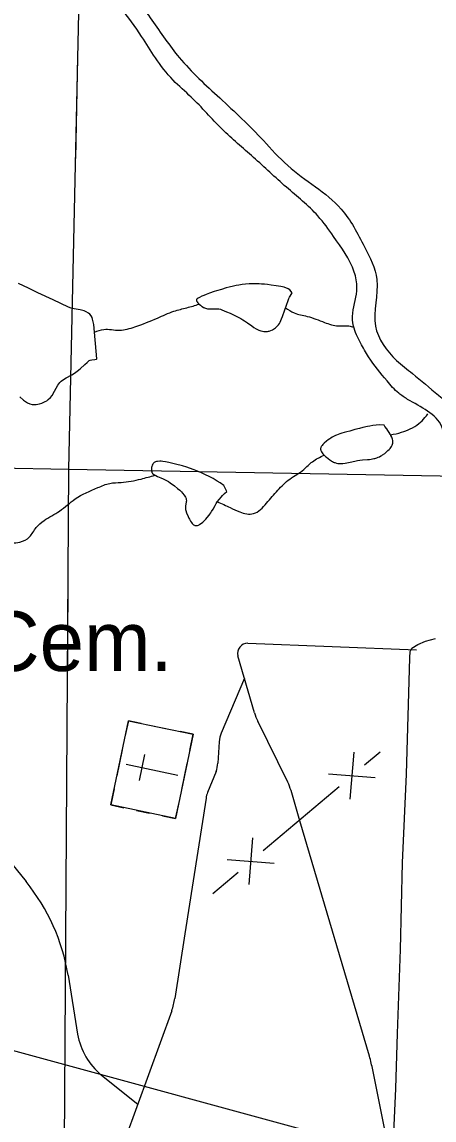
# Model space of a CAD drawing. Extents: x 1219626 to 1426462, y 456797 to 752399.
# Drawn here: x 1359032 to 1362138, y 668391 to 676679 of the extents above; entities that cross this region are included whole.
import ezdxf

# ---------------------------------------------------------------- set-up
doc = ezdxf.new("R2010")
doc.units = 0
for name, color, linetype in [('Culture', 7, 'Continuous'), ('Culture Text', 7, 'Continuous'), ('Lakes and Ponds', 7, 'Continuous'), ('Local Roads Improved', 7, 'Continuous'), ('Local Roads Unimproved', 7, 'Continuous'), ('Masks', 7, 'Continuous'), ('Narrow River Creek and Branch and Slough', 7, 'Continuous'), ('Section Lines', 7, 'Continuous'), ('Uninventoried Roads and Features', 7, 'Continuous')]:
    doc.layers.add(name, color=color, linetype=linetype)

msp = doc.modelspace()

# ---------------------------------------------------------------- linework, layer by layer
at = {"layer": 'Culture'}
for p, q in [((1359833.5, 671404.8), (1359807.8, 671282.4)), ((1359931.3, 671384.3), (1359833.5, 671404.8)), ((1360029.2, 671363.8), (1360127.1, 671343.3)), ((1360322.9, 671302.4), (1360225, 671322.9)), ((1360297.2, 671180), (1360322.9, 671302.4)), ((1359787.4, 671184.6), (1359746.4, 670988.8)), ((1359815.8, 671076.4), (1360207.3, 670994.5)), ((1359917.7, 670953), (1359958.7, 671148.7)), ((1360235.8, 670886.4), (1360276.8, 671082.1)), ((1359725.9, 670890.9), (1359700.3, 670768.6)), ((1359700.3, 670768.6), (1359798.2, 670748.1)), ((1360189.7, 670666.2), (1360215.3, 670788.5)), ((1359896.1, 670727.6), (1359993.9, 670707.1)), ((1360091.8, 670686.6), (1360189.7, 670666.2))]:
    msp.add_line(p, q, dxfattribs=at)
msp.add_lwpolyline([(1359700.3, 670768.6), (1359833.5, 671404.8), (1360322.9, 671302.4), (1360189.7, 670666.2)], close=True, dxfattribs=at)
at = {"layer": 'Lakes and Ponds'}
msp.add_line((1359595, 674137.1), (1359572.3, 674394.7), dxfattribs=at)
for points in [[(1359572.3, 674394.7), (1359563.9, 674436.7), (1359560.7, 674446.8), (1359553.5, 674461.1), (1359542.6, 674473.9), (1359533.7, 674481.2), (1359516.2, 674491.9), (1359500, 674498.7), (1359470.6, 674506.4), (1359425.6, 674514.4), (1359403.5, 674519.6), (1359382.2, 674527.3), (1359266.3, 674580.5), (1359150.6, 674634.3), (1359079.8, 674670.2), (1359044, 674688.3), (1359006, 674705.6)], [(1361068.8, 674633.6), (1361050.3, 674657.4), (1361037.5, 674664.5), (1361007.5, 674677), (1360983.4, 674681.8), (1360947, 674687.9), (1360910.4, 674693), (1360883.1, 674696.3), (1360859.1, 674698.6), (1360838, 674700.3), (1360819.5, 674701.4), (1360787.2, 674702.3), (1360762.9, 674702.2), (1360744.8, 674701.7), (1360717.6, 674699.9), (1360690.6, 674697), (1360666.2, 674693.3), (1360645.1, 674689.3), (1360626.6, 674685.4), (1360594.5, 674677.4), (1360570.6, 674670.9), (1360534.6, 674660.4), (1360498.6, 674649.5), (1360479.2, 674643.5), (1360445.1, 674631.8), (1360420, 674622.3), (1360401.7, 674614.7), (1360388.4, 674608.8), (1360369.5, 674599.6), (1360360.6, 674594.9), (1360352, 674590.1), (1360350.1, 674588.8), (1360348.6, 674587.3), (1360346.8, 674584.1), (1360346.3, 674580.7), (1360346.7, 674577.1), (1360347.8, 674573.5), (1360349.4, 674570), (1360351.4, 674566.5), (1360356.2, 674559.9), (1360361.4, 674554), (1360366.6, 674548.8), (1360376.5, 674540.1), (1360384.5, 674534.1), (1360390.4, 674530), (1360399.2, 674524.7), (1360403.5, 674522.6), (1360407.5, 674520.8), (1360415.5, 674517.9), (1360423.2, 674515.9), (1360430.4, 674514.5), (1360444.1, 674513.2), (1360456.2, 674512.9), (1360498.2, 674513.9), (1360508.5, 674513.4), (1360516.1, 674512.6), (1360527.3, 674510.5), (1360532.8, 674508.9), (1360538.2, 674506.9), (1360574.3, 674491.6), (1360601.3, 674479.6), (1360621.4, 674470.2), (1360651.3, 674455.3), (1360680.7, 674439.6), (1360695.8, 674430.7), (1360708.7, 674422.4), (1360730.7, 674407.3), (1360763.5, 674384.2), (1360780.3, 674373), (1360797.6, 674362.4), (1360807.4, 674357), (1360816.5, 674352.8), (1360824.6, 674349.6), (1360831.9, 674347.1), (1360844.8, 674343.7), (1360854.5, 674342), (1360861.8, 674341.3), (1360872.4, 674341.3), (1360882.7, 674342.5), (1360889.7, 674344.1), (1360896.3, 674346), (1360908.6, 674350.6), (1360919.3, 674355.7), (1360928.4, 674360.9), (1360936.2, 674366), (1360942.7, 674370.8), (1360953.3, 674380.2), (1360960.6, 674387.8), (1360965.6, 674393.9), (1360972.3, 674403.6), (1360977.8, 674413.8), (1360987.8, 674437), (1360994.6, 674454.4), (1361013.4, 674506.9), (1361025.2, 674541.6), (1361037.2, 674576.2), (1361043.2, 674591.3), (1361048.5, 674602.1), (1361053, 674610.1), (1361060.4, 674621.9), (1361068.8, 674633.6)], [(1359016.5, 673849.7), (1359043.9, 673825.2), (1359073.3, 673804.6), (1359090.9, 673796.5), (1359107.8, 673792.5), (1359123.6, 673791.2), (1359137.7, 673791.7), (1359162.8, 673795.8), (1359181.2, 673801.3), (1359207.2, 673813.1), (1359219, 673820.3), (1359229.8, 673828.3), (1359245.9, 673844.4), (1359258, 673860.4), (1359276.2, 673891), (1359302.5, 673937.3), (1359318, 673957.8), (1359326.9, 673966.9), (1359336.7, 673974.9), (1359363.7, 673992.3), (1359406.5, 674016.4), (1359427.5, 674028.8), (1359447.6, 674042.2), (1359471.2, 674061.6), (1359505, 674093.8), (1359521.8, 674109.5), (1359539.1, 674123.9), (1359545.4, 674127.2), (1359559.3, 674129.6), (1359581.1, 674130.7), (1359589.7, 674132.6), (1359592.8, 674134.5), (1359595, 674137.1)], [(1361730.3, 673638.6), (1361701.5, 673635.4), (1361676.4, 673631.8), (1361654.6, 673628.1), (1361635.5, 673624.4), (1361602.2, 673617.2), (1361577.3, 673611.2), (1361540, 673601.5), (1361502.6, 673591.1), (1361479.4, 673584.7), (1361459.6, 673579.2), (1361442.5, 673574.3), (1361427.8, 673569.6), (1361415, 673565.1), (1361403.8, 673560.8), (1361394.1, 673556.6), (1361385.6, 673552.7), (1361370.8, 673544.9), (1361359.7, 673538.3), (1361351.4, 673532.9), (1361338.9, 673524), (1361326.4, 673513.9), (1361310.8, 673500.2), (1361305.4, 673495), (1361300.9, 673490.4), (1361293.9, 673482.4), (1361289.6, 673476.4), (1361287, 673471.9), (1361285.4, 673468.5), (1361283.6, 673463.4), (1361282.8, 673458.4), (1361282.8, 673453), (1361283.6, 673448), (1361284.9, 673443.2), (1361286.7, 673438.8), (1361288.8, 673434.6), (1361293.7, 673426.8), (1361298.9, 673420), (1361304.2, 673414), (1361309.2, 673408.8), (1361318.9, 673399.8), (1361326.8, 673393.1), (1361339.2, 673383.1), (1361352.1, 673373.3), (1361359.1, 673368.3), (1361365.9, 673364.1), (1361372.5, 673360.4), (1361378.9, 673357.4), (1361385.1, 673354.8), (1361391.1, 673352.6), (1361402.8, 673349.3), (1361413.8, 673347.2), (1361424, 673346.1), (1361433.7, 673345.7), (1361442.7, 673345.8), (1361451.2, 673346.3), (1361467.1, 673348.2), (1361481.1, 673350.6), (1361505.4, 673355.9), (1361541.8, 673364.6), (1361559.8, 673368.4), (1361577.8, 673371.3), (1361599.6, 673373.5), (1361637.5, 673376.2), (1361651.7, 673377.5), (1361664.1, 673379), (1361674.9, 673380.7), (1361684.3, 673382.6), (1361692.6, 673384.6), (1361707, 673389), (1361717.8, 673393.1), (1361725.9, 673396.8), (1361738, 673403.2), (1361744.1, 673406.9), (1361750.1, 673410.9), (1361766.1, 673422.5), (1361779.6, 673433.3), (1361790.7, 673443.2), (1361799.6, 673452.2), (1361806.7, 673460.3), (1361812.3, 673467.5), (1361816.6, 673473.8), (1361819.9, 673479.5), (1361822.4, 673484.4), (1361825.7, 673493.2), (1361827.4, 673499.8), (1361828.1, 673504.8), (1361828.3, 673512.3), (1361827.4, 673519.8), (1361824.9, 673529.2), (1361822, 673537.4), (1361818.9, 673544.7), (1361812.6, 673557.4), (1361807.3, 673566.9), (1361798.6, 673581.1), (1361789.7, 673595.1), (1361781.3, 673608), (1361768.3, 673626.6), (1361761.4, 673635.6), (1361730.3, 673638.6)], [(1360575.3, 673135.4), (1360553, 673181.3), (1360525.2, 673199.8), (1360504.1, 673213.1), (1360471.8, 673232.2), (1360438.7, 673250.3), (1360421.1, 673259.3), (1360390, 673273.9), (1360366.5, 673284.1), (1360330.6, 673298.4), (1360294.1, 673311.7), (1360274.8, 673318.1), (1360240.7, 673328.1), (1360189.2, 673341.1), (1360137.7, 673353.2), (1360113.3, 673358.5), (1360094.6, 673361.3), (1360080.5, 673362.5), (1360069.9, 673362.7), (1360054.2, 673361.8), (1360046.4, 673360.7), (1360038.7, 673359.2), (1360033.2, 673357.2), (1360028.5, 673354.2), (1360024.5, 673350.5), (1360021.1, 673346.4), (1360018.2, 673342), (1360013.7, 673332.8), (1360010.8, 673323.8), (1360008.9, 673315.7), (1360008, 673308.5), (1360007.6, 673302.2), (1360008.1, 673291.7), (1360009.5, 673284.4), (1360011, 673279.4), (1360014.4, 673273), (1360016.5, 673270.3), (1360018.9, 673268.1), (1360025.6, 673263.2), (1360039.4, 673254.9), (1360052.6, 673248.3), (1360077.2, 673237.6), (1360096.2, 673229.6), (1360110.4, 673223.4), (1360120.8, 673218.4), (1360135.7, 673210.1), (1360149.6, 673200.8), (1360181, 673176.9), (1360204.2, 673158.3), (1360221, 673143.6), (1360232.9, 673131.8), (1360241.5, 673122.5), (1360253.5, 673107.8), (1360264.4, 673091.9), (1360267.4, 673086.2), (1360269.2, 673080.7), (1360270.3, 673075.4), (1360270.8, 673065.3), (1360270, 673056.1), (1360264.3, 673023.2), (1360263.4, 673014.9), (1360263.2, 673008.8), (1360264, 672999.7), (1360266.4, 672990.9), (1360272.5, 672974.7), (1360284.4, 672945.4), (1360289.2, 672934.7), (1360293.7, 672925.6), (1360302.1, 672910.8), (1360308.8, 672900.8), (1360314.2, 672894.2), (1360318.3, 672889.8), (1360324.9, 672884.2), (1360331.8, 672880), (1360335.1, 672878.6), (1360342, 672877.2), (1360348.8, 672877.4), (1360355.3, 672878.7), (1360361.7, 672881), (1360367.8, 672884), (1360373.5, 672887.3), (1360384.5, 672895.1), (1360394.2, 672903.2), (1360402.6, 672911.1), (1360417, 672926.2), (1360427.3, 672938.1), (1360441.8, 672956.1), (1360448.4, 672964.8), (1360454.5, 672973.1), (1360461.5, 672983.3), (1360472.3, 673001.8), (1360487.2, 673029.6), (1360495.1, 673043.2), (1360504, 673056.2), (1360520.3, 673077.2), (1360532.9, 673092.4), (1360542.7, 673103.6), (1360558.4, 673119.8), (1360575.3, 673135.4)]]:
    msp.add_lwpolyline(points, dxfattribs=at)
for points in [[(1363407.5, 672041.4), (1363283.6, 672082.7), (1363211.3, 672134.4), (1363180.3, 672237.7), (1363221.6, 672404), (1363201, 672532.3), (1363108, 672671.8), (1362855.2, 672874.6), (1362775, 672954.9), (1362694.7, 673051.3), (1362651.5, 673117.1), (1362424.3, 673256.6), (1362315.9, 673334.1), (1362222.9, 673514.9), (1362197.1, 673623.4), (1361938.9, 673830.1), (1361871.8, 673876.6), (1361784, 673969.6), (1361644.6, 674150.4), (1361583.3, 674256.3), (1361531, 674382.9), (1361525.8, 674481.1), (1361556.8, 674672.2), (1361536.1, 674791.1), (1361381.2, 675059.7), (1361262.4, 675214.7), (1361024.9, 675431.7), (1360777, 675656.7), (1360540.1, 675870.2), (1360307.4, 676111.1), (1360171, 676239.5), (1360037.1, 676408.2), (1359933.8, 676568.4), (1359773.7, 676785.4), (1359696.2, 676868), (1359469, 677100.5), (1359345.1, 677198.7), (1359183.9, 677259.2), (1359087.6, 677291.3), (1358880.3, 677307.2), (1358792.6, 677333), (1358679, 677389.9), (1358493.1, 677544.9), (1358429.6, 677668.7), (1358410.4, 677798), (1358379.4, 677860), (1358353.6, 677922), (1358333.3, 678127), (1358374.3, 678263), (1358415.6, 678521.4), (1358461.7, 678584.6), (1358653.1, 678801.7), (1358658.3, 678858.5), (1358534.4, 678998), (1358446.6, 679184), (1358405.3, 679339), (1358437.6, 679564.2), (1358550, 679732.8), (1358638.3, 679829.1), (1358782.7, 679885.4), (1358903.1, 679901.4), (1359071.4, 679886.7), (1359200, 679869.3), (1359314.1, 679855.7), (1359407.1, 680010.7), (1359381.2, 680186.4), (1359293.5, 680279.4), (1359133.4, 680439.5), (1359076.6, 680527.4), (1359045.6, 680625.5), (1359035.3, 680718.5), (1359066.2, 680832.2), (1359055.5, 680977.3), (1359092.1, 681072.1), (1359148.9, 681180.6), (1359143.7, 681320.1), (1359164.4, 681407.9), (1359226.3, 681534.7), (1359236.7, 681586.3), (1359319.3, 681810.9), (1359396.7, 681911.8), (1359489.7, 682115.8), (1359484.5, 682281.1), (1359500, 682446.4), (1359520.7, 682717.8), (1359541.3, 682805.7), (1359515.5, 683188), (1359463.9, 683247.6), (1359381.2, 683410.2), (1359350.3, 683511.1), (1359278, 683663.3)], [(1359190.2, 680632.9), (1359221.2, 680579), (1359413.4, 680412.9), (1359501.7, 680292.5), (1359557.9, 680164), (1359582, 680011.5), (1359517.8, 679834.8), (1359391.6, 679721.4), (1359329.6, 679716.2), (1359185, 679747.2), (1358988.8, 679762.7), (1358811.6, 679722.4), (1358653.1, 679612.9), (1358596.3, 679525), (1358539.5, 679370), (1358580.8, 679199.5), (1358632.5, 679070.4), (1358684.1, 679003.2), (1358803.6, 678893), (1358795.5, 678748.5), (1358691.2, 678604), (1358591.2, 678522.7), (1358560.2, 678418), (1358544.7, 678304.4), (1358539.5, 678242.4), (1358493.1, 678066.7), (1358522.7, 677977.7), (1358586.9, 677857.3), (1358594.9, 677752.9), (1358627, 677648.5), (1358725.4, 677529.4), (1358811.6, 677487.9), (1358932, 677455.8), (1359068.4, 677455.8), (1359252.1, 677400.2), (1359407.1, 677312.4), (1359551.6, 677193.5), (1359782.6, 676974.1), (1360011.2, 676692.4), (1360217.5, 676409.9), (1360522.5, 676104.8), (1360851.5, 675783.6), (1361035.2, 675594.7), (1361438, 675266.4), (1361613.6, 674982.2), (1361706.5, 674734.2), (1361696.2, 674382.9), (1361856.3, 674124.6), (1361974.9, 674025.2), (1362171.3, 673861.1), (1362393.3, 673592.4), (1362450.1, 673421.9), (1362697.1, 673278.5), (1362796.1, 673210.1), (1362935.5, 673060.2), (1363049.1, 672936.2), (1363247.4, 672780.3), (1363371.4, 672738.9), (1363379.2, 672628.2), (1363407.5, 672485.8), (1363347.1, 672282.9), (1363335.2, 672211.9), (1363546.9, 672149.9), (1363724.3, 672105.3), (1363851.6, 671886.4), (1363898.1, 671695.2), (1363929.1, 671364.6), (1363918.7, 671266.4), (1363923.9, 671085.6), (1364149.6, 670925), (1364404.2, 670819.9), (1364590.1, 670814.8), (1364672.7, 670747.6), (1364719.2, 670561.6), (1364765.6, 670334.3), (1364827.6, 670174.1), (1364874.1, 670137.9), (1365106.4, 670199.9), (1365282, 670143.1), (1365385.3, 669858.9), (1365411.1, 669703.9), (1365364.6, 669579.9), (1365266.5, 669450.8), (1365273.1, 669271), (1365261.4, 669114.9), (1365230.4, 669032.2), (1365158.1, 668980.6), (1365060, 668851.4), (1365168.4, 668737.7), (1365271.7, 668686.1), (1365359.5, 668598.2)]]:
    msp.add_spline(points, degree=3, dxfattribs=at)
at = {"layer": 'Local Roads Improved'}
for p, q in [((1360734.7, 671989.3), (1362006.2, 671940.5)), ((1360784.5, 671464.8), (1360659.8, 671893.4)), ((1360708.4, 671726.4), (1360533.5, 671311.9)), ((1361035.1, 670940.7), (1360809.5, 671400.2)), ((1360518.1, 671246.2), (1360508.4, 671084)), ((1361533.2, 671166.1), (1361504, 670813.8)), ((1361614, 671070.8), (1361732.2, 671170.9)), ((1360494.3, 671021.5), (1360430.9, 670863.7)), ((1361342.4, 671004.5), (1361694.8, 670975.4)), ((1360851, 670424.3), (1361423.2, 670909.1)), ((1361127, 670649.3), (1361059.7, 670877.5)), ((1360418.9, 670819.9), (1360259.6, 669795.4)), ((1360770.2, 670519.7), (1360741.1, 670167.3)), ((1360579.5, 670358.1), (1360931.8, 670329)), ((1360469.5, 670101.1), (1360660.3, 670262.7))]:
    msp.add_line(p, q, dxfattribs=at)
msp.add_lwpolyline([(1362485.3, 666460.6), (1361949.3, 667349.8), (1361830.4, 667745.6), (1361818, 667882.3), (1361826.9, 668129), (1361849.9, 668627.8), (1361862.3, 669044.8), (1361885.4, 669678.5), (1361901.4, 670331.6), (1361931.6, 671002.5), (1361956.4, 671879.3), (1361958.6, 671926.4), (1361970.2, 671953.4), (1362015.9, 671979.6), (1362074.9, 672004.5), (1362148.1, 672026.2)], dxfattribs=at)
for centre, radius, start, end in [((1360731.8, 671914.4), 75, 87.80277, 196.21964), ((1361168.6, 671576.5), 400, 196.21965, 206.14525), ((1360717.7, 671234.2), 200, 157.11526, 176.56026), ((1360308.7, 671096), 200, 338.11537, 356.56026), ((1360676, 670764.4), 400, 16.41771, 26.14524), ((1360616.5, 670789.2), 200, 158.11537, 171.16112)]:
    msp.add_arc(centre, radius, start, end, dxfattribs=at)
at = {"layer": 'Local Roads Unimproved'}
for p, q in [((1358693.8, 670643.5), (1359062.4, 670190.1)), ((1360259.6, 669795.4), (1360184, 669309.1)), ((1359379.2, 669483.8), (1359451.1, 669040.1)), ((1360160.2, 669216), (1359810.3, 668247.8)), ((1359631.9, 668729.9), (1359905.4, 668510.7))]:
    msp.add_line(p, q, dxfattribs=at)
for centre, radius, start, end in [((1357898.5, 669243.9), 1500, 9.20309, 39.11083), ((1359689.9, 669385.9), 500, 340.13607, 351.16112), ((1359944.7, 669120), 500, 189.20309, 231.28535)]:
    msp.add_arc(centre, radius, start, end, dxfattribs=at)
at = {"layer": 'Masks'}
for p, q in [((1359451.2, 676416.9), (1359434.2, 675649.3)), ((1359376.8, 672442.5), (1359371, 671563.7))]:
    msp.add_line(p, q, dxfattribs=at)
at = {"layer": 'Narrow River Creek and Branch and Slough'}
for points in [[(1359577.3, 674338.6), (1359648.3, 674358.7), (1359765.8, 674352.1), (1359883.2, 674378.3), (1360052.9, 674443.6), (1360176.9, 674495.8), (1360274.8, 674521.9), (1360366.7, 674548.7)], [(1361018.6, 674522), (1361084, 674482.7), (1361181.9, 674456.6), (1361312.5, 674410.9), (1361416.9, 674384.8), (1361495.2, 674384.8), (1361533.1, 674375.1)], [(1361809.6, 673562.7), (1361893.3, 673581.6), (1361958.5, 673607.8), (1362023.8, 673646.9), (1362069.5, 673692.6), (1362090.5, 673720.6)], [(1360504.5, 673056.8), (1360601.1, 673013.6), (1360672.9, 672980.9), (1360777.3, 672967.9), (1360875.2, 673046.2), (1360960.1, 673144.2), (1361051.4, 673229), (1361155.8, 673300.9), (1361221.1, 673359.6), (1361309.4, 673408.6)], [(1357514.3, 672321.4), (1357579.5, 672406.3), (1357670.9, 672478.1), (1357794.9, 672563), (1357873.2, 672608.7), (1358023.3, 672602.2), (1358160.4, 672595.7), (1358277.8, 672608.7), (1358395.3, 672667.5), (1358610.7, 672732.8), (1358721.6, 672772), (1358845.6, 672811.1), (1358910.9, 672791.6), (1358956.5, 672752.4), (1359015.3, 672752.4), (1359087.1, 672791.6), (1359139.3, 672863.4), (1359198, 672915.6), (1359315.5, 672987.4), (1359432.9, 673078.9), (1359602.6, 673163.7), (1359694, 673196.4), (1359778.8, 673202.9), (1359928.9, 673229), (1360034.8, 673257.6)]]:
    msp.add_spline(points, degree=3, dxfattribs=at)
at = {"layer": 'Section Lines'}
for p, q in [((1359498, 678541.6), (1359382.5, 673302.8)), ((1354251.4, 673392.6), (1359382.5, 673302.8)), ((1359382.5, 673302.8), (1359347.8, 668030.8)), ((1359382.5, 673302.8), (1364503.9, 673209.8))]:
    msp.add_line(p, q, dxfattribs=at)
at = {"layer": 'Uninventoried Roads and Features'}
for p, q in [((1361650.7, 668871.9), (1361127, 670649.3)), ((1354733.3, 670070.8), (1361654.1, 668182.9)), ((1361817.3, 668067.6), (1361676, 668769.6))]:
    msp.add_line(p, q, dxfattribs=at)
msp.add_arc((1360499.6, 668532.7), 1200, 11.38276, 16.41771, dxfattribs=at)

# ---------------------------------------------------------------- texts
at = {"layer": 'Culture Text'}
msp.add_text('Hart Cem.', height=450, rotation=0.00011, dxfattribs=at).set_placement((1357426.2, 671780.1))

doc.saveas('drawing.dxf')
